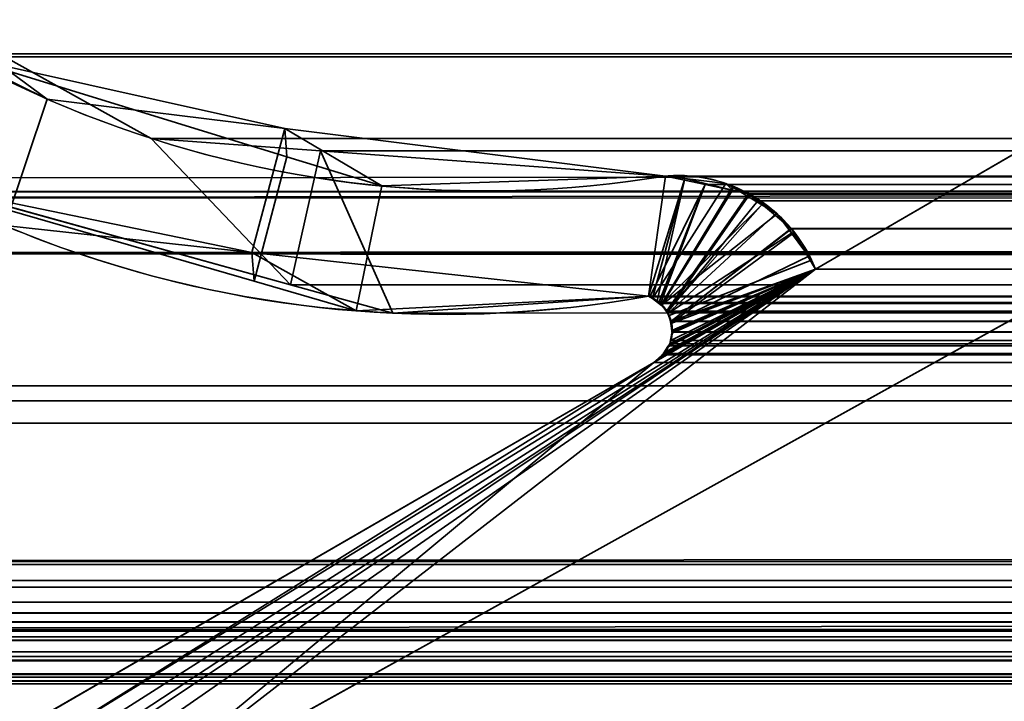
# Model space of a CAD drawing. Header units: millimetres. Extents: x -587 to 3688, y -115 to 120.
# Tile 363 of 656: x 1020 to 1025.93, y -3.9 to 0.21. Entities that reach past the tile are written whole.
import ezdxf

# ---------------------------------------------------------------- set-up
doc = ezdxf.new("R2010")
doc.units = ezdxf.units.MM
doc.layers.add('152', color=7, linetype='Continuous', true_color=0xffffff)

# ---------------------------------------------------------------- blocks, each defined once
blk = doc.blocks.new('UG_SURFACE_002')
at = {"layer": '152', "color": 252, "linetype": 'Continuous', "lineweight": 35}
for points in [[(2162.4999, -40, 2198), (2162.4999, 110, 2198), (837.5, 110, 2198), (837.5, -40, 2198)], [(987.5, -40, 2048.0001), (987.5, 110, 2048.0001), (2012.5, 110, 2048.0001), (2012.5, -40, 2048.0001)]]:
    blk.add_3dface(points, dxfattribs=at)
blk = doc.blocks.new('UG_SURFACE_048')
at = {"layer": '152', "color": 43, "linetype": 'Continuous', "lineweight": 35}
for points in [[(1016, 0, 2017), (1016, -49, 2017), (1984, -49, 2017), (1984, 0, 2017)], [(1016, 0, 2), (1054.9999, 0, 951.5), (1081, 0, 948)], [(1081, 0, 948), (1107, 0, 951.5), (1984, 0, 2), (1016, 0, 2)], [(1016, 0, 2), (1016, 0, 2017), (1054.9999, 0, 1186.5), (1054.9999, 0, 951.5)], [(1016, 0, 2017), (1081, 0, 1190.0001), (1054.9999, 0, 1186.5)], [(1107, 0, 1186.5), (1081, 0, 1190.0001), (1016, 0, 2017), (1984, 0, 2017)], [(1016, 0, 2), (1984, 0, 2), (1984, -2), (1016, -2)], [(1016, -47), (1016, -2), (1984, -2), (1984, -47)]]:
    blk.add_3dface(points, dxfattribs=at)
blk = doc.blocks.new('UG_SURFACE_054')
at = {"layer": '152', "color": 252, "linetype": 'Continuous', "lineweight": 35}
for points in [[(1011, -46.92, 2022.5), (1989, -46.92, 2022.5), (1989, 13.92, 2022.5), (1011, 13.92, 2022.5)], [(1012.5, -46.92, 2020.9999), (1012.5, 13.92, 2020.9999), (1987.5, 13.92, 2020.9999), (1987.5, -46.92, 2020.9999)]]:
    blk.add_3dface(points, dxfattribs=at)
blk = doc.blocks.new('UG_SURFACE_056')
at = {"layer": '152', "color": 7, "linetype": 'Continuous', "lineweight": 35}
for points in [[(1019.2387, -0.5532, 2014.2612), (1019.9106, -1.0341, 2013.5894), (1020.1657, -0.2724, 2013.3343), (1019.5497, 0.1813, 2013.9503)], [(1019.6391, -0.0133, -7), (1019.5497, 0.1813, 2013.9503), (1020.1657, -0.2724, 2013.3343)], [(1019.6391, -0.0133, -7), (1021.6075, -0.6191, -7), (1021.4115, -1.369, -7), (1019.3638, -0.7759, -7)], [(1019.6391, -0.0133, -7), (1020.1657, -0.2724, 2013.3343), (1021.5957, -0.4504, 2011.9042)], [(1021.5957, -0.4504, 2011.9042), (1021.6075, -0.6191, -7), (1019.6391, -0.0133, -7)], [(1027.7764, -0.597, -7), (1020.3995, -4.6975, -7), (1024.7903, -1.2961, -7), (1026.9057, -0.0688, -7)], [(1026.9057, -0.0688, 2006.5944), (1024.7903, -1.2961, 2008.7097), (1020.3995, -4.6975, 2013.1006), (1027.7764, -0.597, 2005.7235)], [(1026.9057, -0.0688, -7), (1024.7903, -1.2961, -7), (1024.7903, -1.2961, 2008.7097), (1026.9057, -0.0688, 2006.5944)], [(1021.5957, -0.4504, 2011.9042), (1020.1657, -0.2724, 2013.3343), (1019.9106, -1.0341, 2013.5894), (1021.3982, -1.1969, 2012.1019)], [(1021.3982, -1.1969, 2012.1019), (1023.7856, -1.4582, 2009.7144), (1023.8876, -0.7357, 2009.6123), (1021.5957, -0.4504, 2011.9042)], [(1022.1808, -0.7956, -7), (1021.5957, -0.4504, 2011.9042), (1023.8876, -0.7357, 2009.6123)], [(1022.1808, -0.7956, -7), (1021.6075, -0.6191, -7), (1021.5957, -0.4504, 2011.9042)], [(1027.7764, -0.597, 2005.7235), (1020.3995, -4.6975, 2013.1006), (1020.3995, -4.6975, -7), (1027.7764, -0.597, -7)], [(1021.6075, -0.6191, -7), (1022.1808, -0.7956, -7), (1022.0261, -1.547, -7), (1021.4115, -1.369, -7)], [(1023.7856, -1.4582, -7), (1022.0261, -1.547, -7), (1022.1808, -0.7956, -7), (1023.8876, -0.7357, -7)], [(1023.8876, -0.7357, 2009.6123), (1023.8876, -0.7357, -7), (1022.1808, -0.7956, -7)], [(1023.8876, -0.7357, -7), (1024.0035, -0.7501, -7), (1023.7856, -1.4582, -7)], [(1024.0028, -0.7599, 2009.4972), (1023.8876, -0.7357, 2009.6123), (1023.7856, -1.4582, 2009.7144), (1023.8103, -1.4716, 2009.6898)], [(1023.8086, -1.473, -7), (1023.7856, -1.4582, -7), (1024.0035, -0.7501, -7), (1024.2519, -0.781, -7)], [(1023.8103, -1.4716, 2009.6898), (1023.8376, -1.4864, 2009.6624), (1024.0028, -0.7599, 2009.4972)], [(1024.2915, -0.8206, 2009.2084), (1024.0028, -0.7599, 2009.4972), (1023.8376, -1.4864, 2009.6624), (1023.8633, -1.5149, 2009.6366)], [(1023.8876, -0.7357, -7), (1023.8876, -0.7357, 2009.6123), (1024.0028, -0.7599, 2009.4972)], [(1024.0028, -0.7599, 2009.4972), (1024.0035, -0.7501, -7), (1023.8876, -0.7357, -7)], [(1024.0035, -0.7501, -7), (1024.0028, -0.7599, 2009.4972), (1024.2915, -0.8206, 2009.2084)], [(1024.2915, -0.8206, 2009.2084), (1024.2519, -0.781, -7), (1024.0035, -0.7501, -7)], [(1019.3638, -0.7759, -7), (1021.4115, -1.369, -7), (1021.3982, -1.1969, 2012.1019)], [(1021.3982, -1.1969, 2012.1019), (1019.9106, -1.0341, 2013.5894), (1019.3638, -0.7759, -7)], [(1023.8628, -1.508, -7), (1023.8086, -1.473, -7), (1024.2519, -0.781, -7), (1024.2901, -0.8036, -7)], [(1024.2901, -0.8036, -7), (1024.467, -0.9082, -7), (1023.8628, -1.508, -7)], [(1024.3874, -0.8407, 2009.1126), (1024.2915, -0.8206, 2009.2084), (1023.8633, -1.5149, 2009.6366), (1023.8981, -1.5535, 2009.6018)], [(1024.2915, -0.8206, 2009.2084), (1024.2901, -0.8036, -7), (1024.2519, -0.781, -7)], [(1024.2901, -0.8036, -7), (1024.2915, -0.8206, 2009.2084), (1024.3874, -0.8407, 2009.1126)], [(1024.3874, -0.8407, 2009.1126), (1024.467, -0.9082, -7), (1024.2901, -0.8036, -7)], [(1023.8981, -1.5535, 2009.6018), (1024.4727, -0.9008, 2009.0272), (1024.3874, -0.8407, 2009.1126)], [(1024.3874, -0.8407, 2009.1126), (1024.4727, -0.9008, 2009.0272), (1024.467, -0.9082, -7)], [(1023.865, -1.5112, -7), (1023.8628, -1.508, -7), (1024.467, -0.9082, -7), (1024.5603, -0.9635, -7)], [(1024.5553, -0.9589, 2008.9447), (1024.4727, -0.9008, 2009.0272), (1023.8981, -1.5535, 2009.6018), (1023.9021, -1.5635, 2009.598)], [(1024.5603, -0.9635, -7), (1024.467, -0.9082, -7), (1024.4727, -0.9008, 2009.0272)], [(1024.5603, -0.9635, -7), (1024.4727, -0.9008, 2009.0272), (1024.5553, -0.9589, 2008.9447)], [(1024.5603, -0.9635, -7), (1024.6469, -1.0803, -7), (1023.9013, -1.5638, -7), (1023.865, -1.5112, -7)], [(1023.9021, -1.5635, 2009.598), (1023.9238, -1.6191, 2009.5763), (1024.6516, -1.0837, 2008.8484), (1024.5553, -0.9589, 2008.9447)], [(1024.5553, -0.9589, 2008.9447), (1024.6469, -1.0803, -7), (1024.5603, -0.9635, -7)], [(1024.5553, -0.9589, 2008.9447), (1024.6516, -1.0837, 2008.8484), (1024.6469, -1.0803, -7)], [(1024.6469, -1.0803, -7), (1024.7669, -1.2421, -7), (1023.9093, -1.5754, -7), (1023.9013, -1.5638, -7)], [(1023.9238, -1.6191, 2009.5763), (1024.7545, -1.217, 2008.7454), (1024.6516, -1.0837, 2008.8484)], [(1024.7669, -1.2421, -7), (1024.6469, -1.0803, -7), (1024.6516, -1.0837, 2008.8484)], [(1024.7669, -1.2421, -7), (1024.6516, -1.0837, 2008.8484), (1024.7545, -1.217, 2008.7454)], [(1021.3982, -1.1969, 2012.1019), (1021.4115, -1.369, -7), (1022.0261, -1.547, -7)], [(1023.7856, -1.4582, 2009.7144), (1021.3982, -1.1969, 2012.1019), (1022.0261, -1.547, -7)], [(1023.9197, -1.623, -7), (1023.9093, -1.5754, -7), (1024.7669, -1.2421, -7), (1024.7903, -1.2961, -7)], [(1024.7903, -1.2961, 2008.7097), (1024.7545, -1.217, 2008.7454), (1023.9238, -1.6191, 2009.5763), (1023.924, -1.622, 2009.5761)], [(1024.7545, -1.217, 2008.7454), (1024.7903, -1.2961, -7), (1024.7669, -1.2421, -7)], [(1024.7545, -1.217, 2008.7454), (1024.7903, -1.2961, 2008.7097), (1024.7903, -1.2961, -7)], [(1023.8175, -1.8586, -7), (1023.8632, -1.8237, -7), (1024.7903, -1.2961, -7), (1020.3995, -4.6975, -7)], [(1020.3995, -4.6975, 2013.1006), (1024.7903, -1.2961, 2008.7097), (1023.8175, -1.8586, 2009.6824)], [(1023.8683, -1.813, 2009.6316), (1023.8175, -1.8586, 2009.6824), (1024.7903, -1.2961, 2008.7097)], [(1024.7903, -1.2961, -7), (1023.8632, -1.8237, -7), (1023.8684, -1.8157, -7)], [(1024.7903, -1.2961, 2008.7097), (1023.8861, -1.7971, 2009.614), (1023.8683, -1.813, 2009.6316)], [(1023.8684, -1.8157, -7), (1023.9028, -1.763, -7), (1024.7903, -1.2961, -7)], [(1023.9043, -1.7635, 2009.5956), (1023.8861, -1.7971, 2009.614), (1024.7903, -1.2961, 2008.7097)], [(1023.9028, -1.763, -7), (1023.9141, -1.7456, -7), (1024.7903, -1.2961, -7)], [(1024.7903, -1.2961, 2008.7097), (1023.9141, -1.7456, 2009.5859), (1023.9043, -1.7635, 2009.5956)], [(1024.7903, -1.2961, -7), (1023.9141, -1.7456, -7), (1023.9258, -1.6816, -7), (1023.9289, -1.6645, -7)], [(1024.7903, -1.2961, 2008.7097), (1023.9283, -1.6826, 2009.5718), (1023.9141, -1.7456, 2009.5859)], [(1024.7903, -1.2961, -7), (1023.9289, -1.6645, -7), (1023.9197, -1.623, -7)], [(1023.924, -1.622, 2009.5761), (1023.9282, -1.6821, 2009.5718), (1023.9283, -1.6826, 2009.5718), (1024.7903, -1.2961, 2008.7097)], [(1022.0261, -1.547, -7), (1023.7856, -1.4582, -7), (1023.7856, -1.4582, 2009.7144)], [(1023.7856, -1.4582, -7), (1023.8086, -1.473, -7), (1023.8103, -1.4716, 2009.6898)], [(1023.8103, -1.4716, 2009.6898), (1023.7856, -1.4582, 2009.7144), (1023.7856, -1.4582, -7)], [(1023.8376, -1.4864, 2009.6624), (1023.8103, -1.4716, 2009.6898), (1023.8086, -1.473, -7)], [(1023.8086, -1.473, -7), (1023.8628, -1.508, -7), (1023.8633, -1.5149, 2009.6366)], [(1023.8633, -1.5149, 2009.6366), (1023.8376, -1.4864, 2009.6624), (1023.8086, -1.473, -7)], [(1023.8628, -1.508, -7), (1023.865, -1.5112, -7), (1023.8633, -1.5149, 2009.6366)], [(1023.8981, -1.5535, 2009.6018), (1023.8633, -1.5149, 2009.6366), (1023.865, -1.5112, -7)], [(1023.865, -1.5112, -7), (1023.9013, -1.5638, -7), (1023.9021, -1.5635, 2009.598)], [(1023.9021, -1.5635, 2009.598), (1023.8981, -1.5535, 2009.6018), (1023.865, -1.5112, -7)], [(1023.9238, -1.6191, 2009.5763), (1023.9021, -1.5635, 2009.598), (1023.9013, -1.5638, -7)], [(1023.9013, -1.5638, -7), (1023.9093, -1.5754, -7), (1023.924, -1.622, 2009.5761)], [(1023.924, -1.622, 2009.5761), (1023.9238, -1.6191, 2009.5763), (1023.9013, -1.5638, -7)], [(1023.9093, -1.5754, -7), (1023.9197, -1.623, -7), (1023.924, -1.622, 2009.5761)], [(1023.9282, -1.6821, 2009.5718), (1023.924, -1.622, 2009.5761), (1023.9197, -1.623, -7)], [(1023.9197, -1.623, -7), (1023.9289, -1.6645, -7), (1023.9282, -1.6821, 2009.5718)], [(1023.9283, -1.6826, 2009.5718), (1023.9258, -1.6816, -7), (1023.9141, -1.7456, -7)], [(1023.9141, -1.7456, -7), (1023.9141, -1.7456, 2009.5859), (1023.9283, -1.6826, 2009.5718)], [(1023.9289, -1.6645, -7), (1023.9258, -1.6816, -7), (1023.9282, -1.6821, 2009.5718)], [(1023.9283, -1.6826, 2009.5718), (1023.9282, -1.6821, 2009.5718), (1023.9258, -1.6816, -7)], [(1023.8861, -1.7971, 2009.614), (1023.9028, -1.763, -7), (1023.8684, -1.8157, -7)], [(1023.8861, -1.7971, 2009.614), (1023.9043, -1.7635, 2009.5956), (1023.9028, -1.763, -7)], [(1023.9028, -1.763, -7), (1023.9043, -1.7635, 2009.5956), (1023.9141, -1.7456, 2009.5859)], [(1023.9141, -1.7456, 2009.5859), (1023.9141, -1.7456, -7), (1023.9028, -1.763, -7)], [(1023.8175, -1.8586, -7), (1023.8175, -1.8586, 2009.6824), (1023.8683, -1.813, 2009.6316)], [(1023.8683, -1.813, 2009.6316), (1023.8632, -1.8237, -7), (1023.8175, -1.8586, -7)], [(1023.8683, -1.813, 2009.6316), (1023.8684, -1.8157, -7), (1023.8632, -1.8237, -7)], [(1023.8684, -1.8157, -7), (1023.8683, -1.813, 2009.6316), (1023.8861, -1.7971, 2009.614)], [(1020.0008, -4.0763, -7), (1020.0317, -4.0486, -7), (1023.8175, -1.8586, -7), (1020.3995, -4.6975, -7)], [(1020.0317, -4.0486, 2013.4683), (1023.8175, -1.8586, 2009.6824), (1023.8175, -1.8586, -7), (1020.0317, -4.0486, -7)], [(1020.3995, -4.6975, 2013.1006), (1023.8175, -1.8586, 2009.6824), (1020.0317, -4.0486, 2013.4683)]]:
    blk.add_3dface(points, dxfattribs=at)
blk = doc.blocks.new('UG_SURFACE_057')
at = {"layer": '152', "color": 7, "linetype": 'Continuous', "lineweight": 35}
for points in [[(1981.4751, 0.7572, 2014.9751), (1980.0892, -0.0172, 2013.5891), (1019.9108, -0.0172, 2013.5891), (1018.5249, 0.7572, 2014.9751)], [(1014.2697, -0.8721, 2019.2304), (1985.6925, 0.5499, 2019.1925), (1985.6869, -0.4242, 2019.187)], [(1014.2697, -0.8721, 2019.2304), (1014.3075, 0.5499, 2019.1925), (1985.6925, 0.5499, 2019.1925)], [(1981.8425, 0.0339, 2015.3425), (1017.8912, 0.4417, 2015.6088), (1019.3079, -0.7461, 2014.1921)], [(1981.8425, 0.0339, 2015.3425), (1982.1423, 0.3422, 2015.6424), (1017.8912, 0.4417, 2015.6088)], [(1986.8573, -2.122, 2020.3571), (1013.2391, 0.3109, 2020.2608), (1013.1508, -2.0882, 2020.3493)], [(1986.8573, -2.122, 2020.3571), (1986.7144, 0.3099, 2020.2143), (1013.2391, 0.3109, 2020.2608)], [(1981.8425, 0.0339, 2015.3425), (1019.3079, -0.7461, 2014.1921), (1019.6105, -0.83, 2013.8896)], [(1019.6105, -0.83, 2013.8896), (1980.3668, -0.7665, 2013.8669), (1981.8425, 0.0339, 2015.3425)], [(1019.9108, -0.0172, 2013.5891), (1020.792, -0.5094, 2012.7079), (1021.6314, -1.3904, 2011.8687), (1019.6105, -0.83, 2013.8896)], [(1020.792, -0.5094, 2012.7079), (1019.9108, -0.0172, 2013.5891), (1980.0892, -0.0172, 2013.5891)], [(1020.792, -0.5094, 2012.7079), (1980.0892, -0.0172, 2013.5891), (1979.208, -0.5094, 2012.7079)], [(1027.7764, -0.597, 2005.7235), (1020.3995, -4.6975, 2013.1006), (1024.7903, -1.2961, 2008.7097), (1026.9057, -0.0688, 2006.5944)], [(1026.9057, -0.0688, 2006.5944), (1024.7903, -1.2961, 2008.7097), (1975.2097, -1.2961, 2008.7097), (1973.0943, -0.0688, 2006.5944)], [(1985.6869, -0.4242, 2019.187), (1014.1946, -1.1999, 2019.3055), (1014.2697, -0.8721, 2019.2304)], [(1985.6869, -0.4242, 2019.187), (1985.7998, -1.2072, 2019.2997), (1014.1946, -1.1999, 2019.3055)], [(1021.6314, -1.3904, 2011.8687), (1020.792, -0.5094, 2012.7079), (1021.8101, -0.5839, 2011.6899)], [(1979.208, -0.5094, 2012.7079), (1978.1899, -0.5839, 2011.6899), (1021.8101, -0.5839, 2011.6899), (1020.792, -0.5094, 2012.7079)], [(1022.2456, -1.5607, 2011.2543), (1021.6314, -1.3904, 2011.8687), (1021.8101, -0.5839, 2011.6899)], [(1021.8101, -0.5839, 2011.6899), (1023.8876, -0.7357, 2009.6123), (1023.7856, -1.4582, 2009.7144), (1022.2456, -1.5607, 2011.2543)], [(1021.8101, -0.5839, 2011.6899), (1978.1899, -0.5839, 2011.6899), (1976.1124, -0.7357, 2009.6123), (1023.8876, -0.7357, 2009.6123)], [(1972.2236, -0.597, 2005.7235), (1979.6005, -4.6975, 2013.1006), (1020.3995, -4.6975, 2013.1006), (1027.7764, -0.597, 2005.7235)], [(1979.4418, -1.2682, 2012.9418), (1980.3668, -0.7665, 2013.8669), (1019.6105, -0.83, 2013.8896)], [(1023.7929, -1.4627, 2009.7072), (1023.7856, -1.4582, 2009.7144), (1023.8876, -0.7357, 2009.6123), (1024.1274, -0.7875, 2009.3727)], [(1023.8876, -0.7357, 2009.6123), (1976.1124, -0.7357, 2009.6123), (1975.8708, -0.7731, 2009.3708)], [(1975.8708, -0.7731, 2009.3708), (1024.1274, -0.7875, 2009.3727), (1023.8876, -0.7357, 2009.6123)], [(1024.1274, -0.7875, 2009.3727), (1023.8483, -1.4972, 2009.6517), (1023.7929, -1.4627, 2009.7072)], [(1024.1274, -0.7875, 2009.3727), (1023.8578, -1.5032, 2009.6421), (1023.8483, -1.4972, 2009.6517)], [(1023.8941, -1.549, 2009.6059), (1023.8578, -1.5032, 2009.6421), (1024.1274, -0.7875, 2009.3727), (1024.3875, -0.8436, 2009.1124)], [(1024.1274, -0.7875, 2009.3727), (1975.8708, -0.7731, 2009.3708), (1975.6985, -0.7998, 2009.1984)], [(1975.6985, -0.7998, 2009.1984), (1024.3875, -0.8436, 2009.1124), (1024.1274, -0.7875, 2009.3727)], [(1975.6985, -0.7998, 2009.1984), (1975.6159, -0.8539, 2009.1159), (1024.3875, -0.8436, 2009.1124)], [(1019.6105, -0.83, 2013.8896), (1021.6314, -1.3904, 2011.8687), (1978.3791, -1.3308, 2011.8792)], [(1978.3791, -1.3308, 2011.8792), (1979.4418, -1.2682, 2012.9418), (1019.6105, -0.83, 2013.8896)], [(1023.8994, -1.5558, 2009.6006), (1023.8941, -1.549, 2009.6059), (1024.3875, -0.8436, 2009.1124), (1024.3959, -0.8454, 2009.104)], [(1024.3959, -0.8454, 2009.104), (1024.443, -0.8844, 2009.057), (1023.8994, -1.5558, 2009.6006)], [(1023.9217, -1.6106, 2009.5782), (1023.8994, -1.5558, 2009.6006), (1024.443, -0.8844, 2009.057), (1024.645, -1.0515, 2008.8551)], [(1024.3959, -0.8454, 2009.104), (1024.3875, -0.8436, 2009.1124), (1975.6159, -0.8539, 2009.1159)], [(1024.3959, -0.8454, 2009.104), (1975.6159, -0.8539, 2009.1159), (1975.5583, -0.8916, 2009.0582)], [(1975.5583, -0.8916, 2009.0582), (1024.443, -0.8844, 2009.057), (1024.3959, -0.8454, 2009.104)], [(1024.645, -1.0515, 2008.8551), (1024.443, -0.8844, 2009.057), (1975.5583, -0.8916, 2009.0582)], [(1024.645, -1.0515, 2008.8551), (1975.5583, -0.8916, 2009.0582), (1975.4189, -0.9829, 2008.919)], [(1975.4189, -0.9829, 2008.919), (1024.6468, -1.0545, 2008.8532), (1024.645, -1.0515, 2008.8551)], [(1975.4189, -0.9829, 2008.919), (1975.3581, -1.0629, 2008.8582), (1024.6468, -1.0545, 2008.8532)], [(1024.645, -1.0515, 2008.8551), (1024.6468, -1.0545, 2008.8532), (1023.9217, -1.6106, 2009.5782)], [(1024.6468, -1.0545, 2008.8532), (1024.7903, -1.2961, 2008.7097), (1023.9217, -1.6106, 2009.5782)], [(1024.6468, -1.0545, 2008.8532), (1975.3581, -1.0629, 2008.8582), (1975.2555, -1.1981, 2008.7554)], [(1975.2555, -1.1981, 2008.7554), (1024.7903, -1.2961, 2008.7097), (1024.6468, -1.0545, 2008.8532)], [(1985.913, -1.9929, 2019.413), (1013.6755, -3.4656, 2019.8245), (1014.1946, -1.1999, 2019.3055)], [(1014.1946, -1.1999, 2019.3055), (1985.7998, -1.2072, 2019.2997), (1985.913, -1.9929, 2019.413)], [(1975.2555, -1.1981, 2008.7554), (1975.2097, -1.2961, 2008.7097), (1024.7903, -1.2961, 2008.7097)], [(1019.8519, -4.4412, 2013.648), (1019.8462, -4.3976, 2013.6538), (1019.8498, -4.3306, 2013.6502), (1024.7903, -1.2961, 2008.7097)], [(1023.8175, -1.8586, 2009.6824), (1024.7903, -1.2961, 2008.7097), (1019.8498, -4.3306, 2013.6502)], [(1024.7903, -1.2961, 2008.7097), (1019.8519, -4.4415, 2013.648), (1019.8519, -4.4412, 2013.648)], [(1019.8776, -4.5229, 2013.6225), (1019.8519, -4.4415, 2013.648), (1024.7903, -1.2961, 2008.7097)], [(1024.7903, -1.2961, 2008.7097), (1019.8997, -4.5617, 2013.6001), (1019.8922, -4.5523, 2013.6077), (1019.8776, -4.5229, 2013.6225)], [(1024.7903, -1.2961, 2008.7097), (1019.9683, -4.6469, 2013.5317), (1019.8997, -4.5617, 2013.6001)], [(1019.9683, -4.6469, 2013.5317), (1024.7903, -1.2961, 2008.7097), (1020.3995, -4.6975, 2013.1006), (1020.287, -4.7307, 2013.2129)], [(1023.8175, -1.8586, 2009.6824), (1023.872, -1.8117, 2009.6281), (1023.8804, -1.8045, 2009.6197), (1024.7903, -1.2961, 2008.7097)], [(1024.7903, -1.2961, 2008.7097), (1023.8804, -1.8045, 2009.6197), (1023.9074, -1.7574, 2009.5925)], [(1023.9074, -1.7574, 2009.5925), (1023.9141, -1.7456, 2009.5859), (1024.7903, -1.2961, 2008.7097)], [(1024.7903, -1.2961, 2008.7097), (1023.9141, -1.7456, 2009.5859), (1023.9205, -1.7264, 2009.5794)], [(1023.9205, -1.7264, 2009.5794), (1023.9283, -1.6767, 2009.5718), (1023.9288, -1.6734, 2009.5713), (1024.7903, -1.2961, 2008.7097)], [(1024.7903, -1.2961, 2008.7097), (1023.9288, -1.6734, 2009.5713), (1023.9217, -1.6108, 2009.5782), (1023.9217, -1.6106, 2009.5782)], [(1978.3791, -1.3308, 2011.8792), (1021.6314, -1.3904, 2011.8687), (1022.2456, -1.5607, 2011.2543)], [(1978.3791, -1.3308, 2011.8792), (1022.2456, -1.5607, 2011.2543), (1023.7856, -1.4582, 2009.7144)], [(1023.7856, -1.4582, 2009.7144), (1976.2144, -1.4582, 2009.7144), (1978.3791, -1.3308, 2011.8792)], [(1023.7856, -1.4582, 2009.7144), (1023.7929, -1.4627, 2009.7072), (1976.2069, -1.462, 2009.707)], [(1976.2069, -1.462, 2009.707), (1976.2144, -1.4582, 2009.7144), (1023.7856, -1.4582, 2009.7144)], [(1976.1724, -1.4795, 2009.6724), (1976.2069, -1.462, 2009.707), (1023.7929, -1.4627, 2009.7072)], [(1976.1724, -1.4795, 2009.6724), (1023.7929, -1.4627, 2009.7072), (1023.8483, -1.4972, 2009.6517)], [(1023.8483, -1.4972, 2009.6517), (1976.1524, -1.4982, 2009.6524), (1976.1724, -1.4795, 2009.6724)], [(1976.1159, -1.5323, 2009.6159), (1023.8483, -1.4972, 2009.6517), (1023.8578, -1.5032, 2009.6421)], [(1976.1159, -1.5323, 2009.6159), (1976.1524, -1.4982, 2009.6524), (1023.8483, -1.4972, 2009.6517)], [(1023.8578, -1.5032, 2009.6421), (1976.1066, -1.5495, 2009.6066), (1976.1159, -1.5323, 2009.6159)], [(1023.8578, -1.5032, 2009.6421), (1023.8941, -1.549, 2009.6059), (1976.1066, -1.5495, 2009.6066)], [(1976.0853, -1.5884, 2009.5854), (1023.8941, -1.549, 2009.6059), (1023.8994, -1.5558, 2009.6006)], [(1976.0853, -1.5884, 2009.5854), (1976.1066, -1.5495, 2009.6066), (1023.8941, -1.549, 2009.6059)], [(1023.8994, -1.5558, 2009.6006), (1976.0796, -1.6115, 2009.5797), (1976.0853, -1.5884, 2009.5854)], [(1023.8994, -1.5558, 2009.6006), (1023.9217, -1.6106, 2009.5782), (1976.0796, -1.6115, 2009.5797)], [(1023.9217, -1.6106, 2009.5782), (1023.9217, -1.6108, 2009.5782), (1976.0796, -1.6115, 2009.5797)], [(1976.0729, -1.6382, 2009.573), (1023.9217, -1.6108, 2009.5782), (1023.9288, -1.6734, 2009.5713)], [(1976.0729, -1.6382, 2009.573), (1976.0796, -1.6115, 2009.5797), (1023.9217, -1.6108, 2009.5782)], [(1023.9288, -1.6734, 2009.5713), (1976.0729, -1.6768, 2009.573), (1976.0729, -1.6382, 2009.573)], [(1976.0728, -1.6936, 2009.5727), (1023.9283, -1.6767, 2009.5718), (1023.9205, -1.7264, 2009.5794)], [(1023.9205, -1.7264, 2009.5794), (1976.0859, -1.7456, 2009.5859), (1976.0728, -1.6936, 2009.5727)], [(1023.9288, -1.6734, 2009.5713), (1023.9283, -1.6767, 2009.5718), (1976.0729, -1.6768, 2009.573)], [(1976.0728, -1.6936, 2009.5727), (1976.0729, -1.6768, 2009.573), (1023.9283, -1.6767, 2009.5718)], [(1976.123, -1.8086, 2009.6228), (1023.9074, -1.7574, 2009.5925), (1023.8804, -1.8045, 2009.6197)], [(1023.9074, -1.7574, 2009.5925), (1976.0927, -1.7572, 2009.5928), (1976.0859, -1.7456, 2009.5859)], [(1976.0859, -1.7456, 2009.5859), (1023.9141, -1.7456, 2009.5859), (1023.9074, -1.7574, 2009.5925)], [(1976.123, -1.8086, 2009.6228), (1976.0927, -1.7572, 2009.5928), (1023.9074, -1.7574, 2009.5925)], [(1023.9205, -1.7264, 2009.5794), (1023.9141, -1.7456, 2009.5859), (1976.0859, -1.7456, 2009.5859)], [(1976.1276, -1.8126, 2009.6276), (1023.872, -1.8117, 2009.6281), (1023.8175, -1.8586, 2009.6824)], [(1023.8175, -1.8586, 2009.6824), (1976.1825, -1.8586, 2009.6824), (1976.1276, -1.8126, 2009.6276)], [(1023.8804, -1.8045, 2009.6197), (1023.872, -1.8117, 2009.6281), (1976.1276, -1.8126, 2009.6276)], [(1023.8804, -1.8045, 2009.6197), (1976.1276, -1.8126, 2009.6276), (1976.123, -1.8086, 2009.6228)], [(1019.8498, -4.3306, 2013.6502), (1019.9444, -4.1298, 2013.5555), (1020.0317, -4.0486, 2013.4683), (1023.8175, -1.8586, 2009.6824)], [(1979.9683, -4.0486, 2013.4683), (1976.1825, -1.8586, 2009.6824), (1023.8175, -1.8586, 2009.6824), (1020.0317, -4.0486, 2013.4683)], [(1985.913, -1.9929, 2019.413), (1986.3217, -3.4666, 2019.8216), (1013.6755, -3.4656, 2019.8245)], [(1013.1508, -2.0882, 2020.3493), (1013.0994, -2.223, 2020.4005), (1986.8972, -2.2255, 2020.3972)], [(1013.1508, -2.0882, 2020.3493), (1986.8972, -2.2255, 2020.3972), (1986.8573, -2.122, 2020.3571)], [(1986.8972, -2.2255, 2020.3972), (1013.0994, -2.223, 2020.4005), (1012.7817, -3.0566, 2020.7183)], [(1012.7817, -3.0566, 2020.7183), (1987.2183, -3.0566, 2020.7183), (1986.8972, -2.2255, 2020.3972)], [(1987.2634, -3.1716, 2020.7634), (1987.2252, -3.074, 2020.7253), (1012.7748, -3.074, 2020.7253), (1012.7366, -3.1716, 2020.7634)], [(1012.7748, -3.074, 2020.7253), (1987.2252, -3.074, 2020.7253), (1987.2183, -3.0566, 2020.7183), (1012.7817, -3.0566, 2020.7183)], [(1012.7319, -3.2122, 2020.7682), (1987.2681, -3.2122, 2020.7682), (1987.2634, -3.1716, 2020.7634)], [(1012.7366, -3.1716, 2020.7634), (1012.7319, -3.2122, 2020.7682), (1987.2634, -3.1716, 2020.7634)], [(1987.2681, -3.2122, 2020.7682), (1012.7319, -3.2122, 2020.7682), (1012.7214, -3.3021, 2020.7787)], [(1987.2786, -3.3021, 2020.7787), (1987.2681, -3.2122, 2020.7682), (1012.7214, -3.3021, 2020.7787)], [(1012.7214, -3.3021, 2020.7787), (1012.7302, -3.3666, 2020.7696), (1987.2698, -3.3666, 2020.7696), (1987.2786, -3.3021, 2020.7787)], [(1987.2622, -3.4209, 2020.7622), (1012.7302, -3.3666, 2020.7696), (1012.7378, -3.4209, 2020.7622)], [(1987.2622, -3.4209, 2020.7622), (1987.2698, -3.3666, 2020.7696), (1012.7302, -3.3666, 2020.7696)], [(1987.2442, -3.4761, 2020.7443), (1012.7378, -3.4209, 2020.7622), (1012.7558, -3.4761, 2020.7443)], [(1987.2442, -3.4761, 2020.7443), (1987.2622, -3.4209, 2020.7622), (1012.7378, -3.4209, 2020.7622)], [(1012.7558, -3.4761, 2020.7443), (1012.7753, -3.5105, 2020.7248), (1987.2247, -3.5105, 2020.7248), (1987.2442, -3.4761, 2020.7443)], [(1013.6602, -3.5319, 2019.8398), (1013.6755, -3.4656, 2019.8245), (1986.3217, -3.4666, 2019.8216)], [(1986.3217, -3.4666, 2019.8216), (1986.3398, -3.5319, 2019.8398), (1013.6602, -3.5319, 2019.8398)], [(1987.1737, -3.6004, 2020.6738), (1012.7753, -3.5105, 2020.7248), (1012.8263, -3.6004, 2020.6738)], [(1987.1737, -3.6004, 2020.6738), (1987.2247, -3.5105, 2020.7248), (1012.7753, -3.5105, 2020.7248)], [(1013.5705, -3.6511, 2019.9294), (1986.3398, -3.5319, 2019.8398), (1986.4295, -3.6511, 2019.9294)], [(1013.5705, -3.6511, 2019.9294), (1013.6602, -3.5319, 2019.8398), (1986.3398, -3.5319, 2019.8398)], [(1987.1737, -3.6004, 2020.6738), (1012.8263, -3.6004, 2020.6738), (1012.8601, -3.6291, 2020.6399)], [(1012.8601, -3.6291, 2020.6399), (1987.1422, -3.6359, 2020.642), (1987.1737, -3.6004, 2020.6738)], [(1012.8601, -3.6291, 2020.6399), (1012.9831, -3.7332, 2020.5169), (1987.0169, -3.7332, 2020.5169)], [(1987.0169, -3.7332, 2020.5169), (1987.1287, -3.6509, 2020.6287), (1012.8601, -3.6291, 2020.6399)], [(1987.1287, -3.6509, 2020.6287), (1987.1422, -3.6359, 2020.642), (1012.8601, -3.6291, 2020.6399)], [(1013.5633, -3.6559, 2019.9368), (1986.4367, -3.6559, 2019.9368), (1986.5602, -3.7382, 2020.0603), (1013.4398, -3.7382, 2020.0603)], [(1986.4295, -3.6511, 2019.9294), (1013.5633, -3.6559, 2019.9368), (1013.5705, -3.6511, 2019.9294)], [(1986.4295, -3.6511, 2019.9294), (1986.4367, -3.6559, 2019.9368), (1013.5633, -3.6559, 2019.9368)], [(1012.9995, -3.7378, 2020.5004), (1987.0005, -3.7378, 2020.5004), (1987.0169, -3.7332, 2020.5169), (1012.9831, -3.7332, 2020.5169)], [(1013.1394, -3.7769, 2020.3607), (1986.8606, -3.7769, 2020.3607), (1987.0005, -3.7378, 2020.5004), (1012.9995, -3.7378, 2020.5004)], [(1986.8026, -3.7931, 2020.3025), (1013.1394, -3.7769, 2020.3607), (1013.1974, -3.7931, 2020.3025)], [(1986.8026, -3.7931, 2020.3025), (1986.8606, -3.7769, 2020.3607), (1013.1394, -3.7769, 2020.3607)], [(1013.1974, -3.7931, 2020.3025), (1986.7063, -3.7758, 2020.2062), (1986.8026, -3.7931, 2020.3025)], [(1013.1974, -3.7931, 2020.3025), (1013.2937, -3.7758, 2020.2062), (1986.7063, -3.7758, 2020.2062)], [(1986.5836, -3.7538, 2020.0837), (1013.2937, -3.7758, 2020.2062), (1013.4164, -3.7538, 2020.0837)], [(1986.5836, -3.7538, 2020.0837), (1986.7063, -3.7758, 2020.2062), (1013.2937, -3.7758, 2020.2062)], [(1013.4164, -3.7538, 2020.0837), (1986.5602, -3.7382, 2020.0603), (1986.5836, -3.7538, 2020.0837)], [(1013.4164, -3.7538, 2020.0837), (1013.4398, -3.7382, 2020.0603), (1986.5602, -3.7382, 2020.0603)]]:
    blk.add_3dface(points, dxfattribs=at)

msp = doc.modelspace()

# ---------------------------------------------------------------- linework, layer by layer
at = {"layer": '152', "color": 252, "linetype": 'Continuous', "lineweight": -3, "true_color": 0x939598}
for p, q in [((1016, 0, 2017), (1984, 0, 2017)), ((1016, 0, 2), (1984, 0, 2)), ((1024.7902, -1.2961, 2008.7098), (1026.9056, -0.0688, 2006.5944)), ((1026.9056, -0.0688, -7), (1024.7902, -1.2961, -7)), ((1024.7902, -1.2961, 2008.7098), (1026.9056, -0.0688, 2006.5944)), ((1027.7764, -0.597, -7), (1020.3995, -4.6975, -7)), ((1020.3995, -4.6975, 2013.1005), (1027.7764, -0.597, 2005.7236)), ((1027.7764, -0.597, 2005.7236), (1020.3995, -4.6975, 2013.1005)), ((1023.8876, -0.7357, -7), (1023.8876, -0.7357, 2009.6124)), ((1023.8876, -0.7357, 2009.6124), (1976.1124, -0.7357, 2009.6124)), ((1024.7902, -1.2961, -7), (1024.7902, -1.2961, 2008.7098)), ((1024.7902, -1.2961, 2008.7098), (1975.2098, -1.2961, 2008.7098)), ((1976.2144, -1.4582, 2009.7144), (1023.7856, -1.4582, 2009.7144)), ((1023.7856, -1.4582, 2009.7144), (1023.7856, -1.4582, -7)), ((1023.9141, -1.7456, 2009.5859), (1023.9141, -1.7456, -7)), ((1976.0859, -1.7456, 2009.5859), (1023.9141, -1.7456, 2009.5859)), ((1020.0317, -4.0486, 2013.4683), (1023.8175, -1.8586, 2009.6825)), ((1020.0317, -4.0486, 2013.4683), (1023.8175, -1.8586, 2009.6825)), ((1020.0317, -4.0486, -7), (1023.8175, -1.8586, -7)), ((1976.1825, -1.8586, 2009.6825), (1023.8175, -1.8586, 2009.6825)), ((1023.8175, -1.8586, 2009.6825), (1023.8175, -1.8586, -7)), ((1016, -2), (1984, -2)), ((1987.2183, -3.0566, 2020.7183), (1012.7817, -3.0566, 2020.7183)), ((1986.3398, -3.5319, 2019.8398), (1013.6602, -3.5319, 2019.8398)), ((1987.0169, -3.7332, 2020.5169), (1012.9831, -3.7332, 2020.5169))]:
    msp.add_line(p, q, dxfattribs=at)
for points in [[(1017.5786, 1.7573, -7), (1019.0586, -0.1772, -7), (1021.4855, -1.1357, -7), (1023.8876, -0.7357, -7)], [(1023.8876, -0.7357, 2009.6124), (1021.4855, -1.1357, 2012.0145), (1019.0586, -0.1772, 2014.4414), (1017.5786, 1.7573, 2015.9214)], [(1023.7856, -1.4582, 2009.7144), (1021.2947, -1.9092, 2012.2053), (1018.7574, -0.9513, 2014.7426), (1017.1857, 1.0331, 2016.3143)], [(1017.1857, 1.0331, -7), (1018.7574, -0.9513, -7), (1021.2947, -1.9092, -7), (1023.7856, -1.4582, -7)], [(1023.8876, -0.7357, -7), (1024.2794, -0.7028, -7), (1024.6462, -0.9308, -7), (1024.7902, -1.2961, -7)], [(1023.8876, -0.7357, 2009.6124), (1024.2794, -0.7028, 2009.2206), (1024.6462, -0.9308, 2008.8538), (1024.7902, -1.2961, 2008.7098)], [(1023.9141, -1.7456, 2009.5859), (1023.958, -1.6309, 2009.542), (1023.9003, -1.5021, 2009.5997), (1023.7856, -1.4582, 2009.7144)], [(1023.7856, -1.4582, -7), (1023.9003, -1.5021, -7), (1023.958, -1.6309, -7), (1023.9141, -1.7456, -7)], [(1023.8175, -1.8586, 2009.6825), (1023.8617, -1.8331, 2009.6383), (1023.8957, -1.7934, 2009.6043), (1023.9141, -1.7456, 2009.5859)], [(1023.9141, -1.7456, -7), (1023.8957, -1.7934, -7), (1023.8617, -1.8331, -7), (1023.8175, -1.8586, -7)]]:
    msp.add_open_spline(points, degree=3, dxfattribs=at)
for points, knots in [([(1023.8876, -0.7357, 2009.6124), (1022.7632, -0.923, 2010.7368), (1021.6398, -0.8246, 2011.8602), (1020.0014, -0.226, 2013.4986), (1019.4755, 0.0461, 2014.0245), (1018.4724, 0.7643, 2015.0276), (1017.9959, 1.2119, 2015.5041), (1017.5786, 1.7573, 2015.9214)], [0, 0, 0, 0, 0.5, 0.5, 0.75, 0.75, 1, 1, 1, 1]), ([(1017.1857, 1.0331, 2016.3143), (1017.6283, 0.4742, 2015.8717), (1018.1182, 0.0282, 2015.3818), (1019.166, -0.7016, 2014.334), (1019.7277, -0.9829, 2013.7723), (1021.4254, -1.5783, 2012.0746), (1022.6153, -1.6701, 2010.8847), (1023.7856, -1.4582, 2009.7144)], [0, 0, 0, 0, 0.25, 0.25, 0.5, 0.5, 1, 1, 1, 1]), ([(1024.7902, -1.2961, 2008.7098), (1024.7536, -1.2031, 2008.7464), (1024.7025, -1.1202, 2008.7975), (1024.5715, -0.9637, 2008.9285), (1024.4854, -0.8953, 2009.0146), (1024.2764, -0.7787, 2009.2236), (1024.1468, -0.7424, 2009.3532), (1023.9749, -0.7316, 2009.5251), (1023.9311, -0.7321, 2009.5689), (1023.8876, -0.7357, 2009.6124)], [0, 0, 0, 0, 0.219104, 0.219104, 0.499064, 0.499064, 0.874121, 0.874121, 1, 1, 1, 1]), ([(1023.7856, -1.4582, 2009.7144), (1023.811, -1.4679, 2009.689), (1023.8358, -1.4827, 2009.6642), (1023.8733, -1.5176, 2009.6267), (1023.8877, -1.5353, 2009.6123), (1023.9088, -1.5722, 2009.5912), (1023.9166, -1.5908, 2009.5834), (1023.9269, -1.6305, 2009.5731), (1023.9294, -1.6523, 2009.5706), (1023.9282, -1.6915, 2009.5718), (1023.9253, -1.7096, 2009.5747), (1023.9187, -1.733, 2009.5813), (1023.9165, -1.7394, 2009.5835), (1023.9141, -1.7456, 2009.5859)], [0, 0, 0, 0, 0.2847, 0.2847, 0.48566, 0.48566, 0.646417, 0.646417, 0.809013, 0.809013, 0.946704, 0.946704, 1, 1, 1, 1]), ([(1023.9141, -1.7456, 2009.5859), (1023.9113, -1.7531, 2009.5887), (1023.9081, -1.7602, 2009.5919), (1023.901, -1.774, 2009.599), (1023.8972, -1.7805, 2009.6028), (1023.8892, -1.793, 2009.6108), (1023.8849, -1.7989, 2009.6151), (1023.8759, -1.8102, 2009.6241), (1023.8713, -1.8155, 2009.6287), (1023.8616, -1.8254, 2009.6384), (1023.8566, -1.8301, 2009.6434), (1023.8461, -1.8391, 2009.6539), (1023.8405, -1.8435, 2009.6595), (1023.8292, -1.8515, 2009.6708), (1023.8234, -1.8552, 2009.6766), (1023.8175, -1.8586, 2009.6825)], [0, 0, 0, 0, 0.140604, 0.140604, 0.281124, 0.281124, 0.42157, 0.42157, 0.561956, 0.561956, 0.702296, 0.702296, 0.850671, 0.850671, 1, 1, 1, 1])]:
    msp.add_open_spline(points, degree=3, knots=knots, dxfattribs=at)

# ---------------------------------------------------------------- block references
for name in ['UG_SURFACE_054', 'UG_SURFACE_002', 'UG_SURFACE_048', 'UG_SURFACE_056', 'UG_SURFACE_057']:
    msp.add_blockref(name, (0, 0), dxfattribs=at)

doc.saveas('drawing.dxf')
